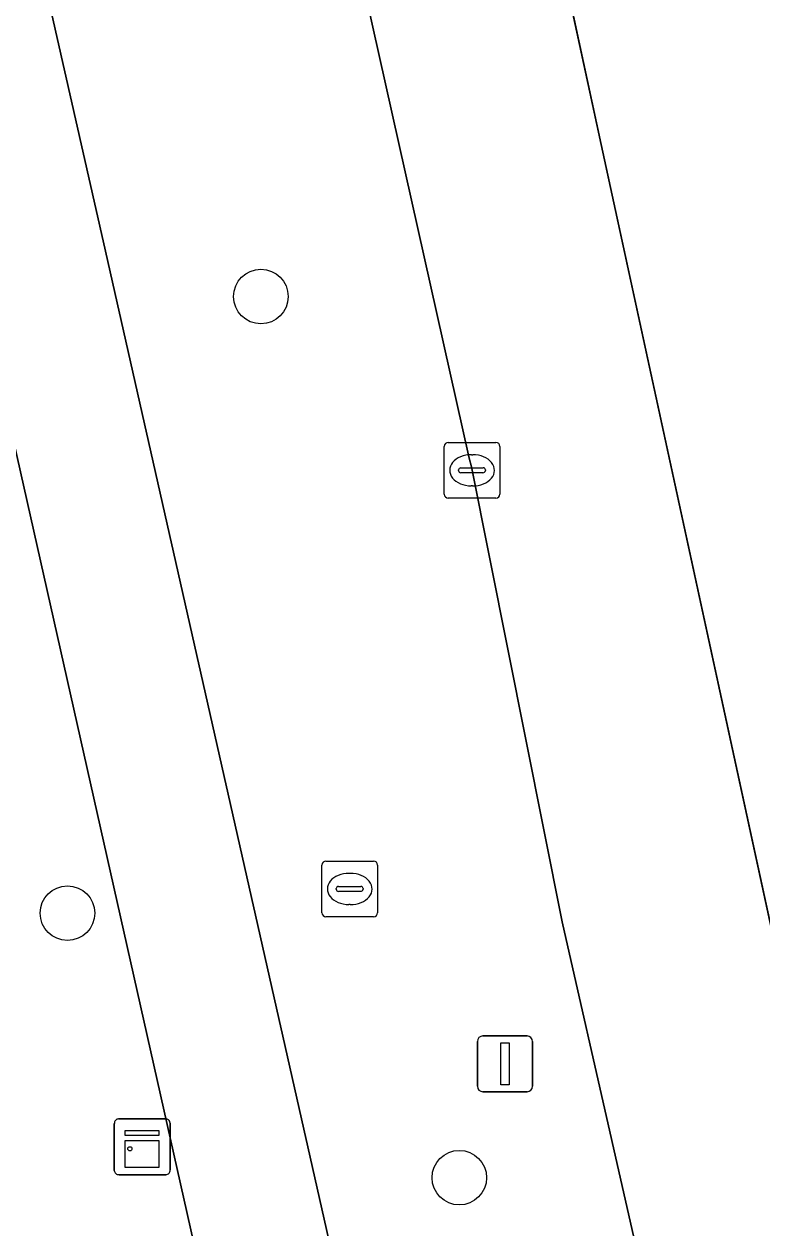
# Model space of a CAD drawing. Extents: x 161772 to 163126, y 383092 to 383917.
# Drawn here: x 163087.64 to 163100.87, y 383661.77 to 383683.35 of the extents above; entities that cross this region are included whole.
import ezdxf

# ---------------------------------------------------------------- set-up
doc = ezdxf.new("R2010")
doc.units = 0
for name, color, linetype in [('IMGEO_Berm_groen', 7, 'Continuous'), ('IMGEO_Boom', 7, 'Continuous'), ('IMGEO_Fietspad_gesloten', 7, 'Continuous'), ('IMGEO_Kast', 7, 'Continuous'), ('IMGEO_Kolk', 7, 'Continuous'), ('IMGEO_Rijbaan_regionaal_gesloten', 7, 'Continuous'), ('IMGEO_Rioolput', 7, 'Continuous'), ('IMGEO_Verkeersbordpaal', 7, 'Continuous'), ('IMGEO_Voetpad_open', 7, 'Continuous')]:
    doc.layers.add(name, color=color, linetype=linetype)

msp = doc.modelspace()

# ---------------------------------------------------------------- linework, layer by layer
at = {"layer": 'IMGEO_Berm_groen'}
for points in [[(163083.798, 383702.842), (163085.126, 383696.806), (163089.102, 383679.275), (163093.432, 383660.131), (163094.058, 383656.801)], [(163099.912, 383654.024), (163099.545, 383656.986), (163099.068, 383659.42), (163097.292, 383667.254), (163095.661, 383675.411), (163095.624, 383675.566), (163091.83, 383692.545)]]:
    msp.add_lwpolyline(points, dxfattribs=at)
at = {"layer": 'IMGEO_Boom'}
for centre in [(163091.889, 383678.463), (163088.421, 383667.412), (163095.445, 383662.671)]:
    msp.add_circle(centre, 0.489, dxfattribs=at)
at = {"layer": 'IMGEO_Fietspad_gesloten'}
msp.add_lwpolyline([(163083.63, 383703.586), (163080.708, 383705.533), (163080.735, 383705.414), (163081.953, 383700.113), (163082.427, 383698.051), (163082.538, 383697.507), (163086.855, 383678.511), (163091.045, 383659.901), (163091.086, 383659.624), (163093.432, 383660.131), (163089.102, 383679.275), (163085.126, 383696.806), (163083.798, 383702.842)], close=True, dxfattribs=at)
at = {"layer": 'IMGEO_Kast'}
for p, q in [((163089.336, 383663.725), (163090.177, 383663.725)), ((163090.177, 383663.725), (163089.336, 383663.725)), ((163089.261, 383662.8), (163089.261, 383663.641)), ((163089.261, 383663.641), (163089.261, 383662.8)), ((163090.261, 383663.65), (163090.261, 383662.809)), ((163090.261, 383662.809), (163090.261, 383663.65)), ((163090.186, 383662.725), (163089.345, 383662.725)), ((163089.345, 383662.725), (163090.186, 383662.725))]:
    msp.add_line(p, q, dxfattribs=at)
for points in [[(163089.456, 383663.515), (163090.056, 383663.515), (163090.056, 383663.43), (163089.456, 383663.43), (163089.456, 383663.515)], [(163089.456, 383663.34), (163090.056, 383663.34), (163090.056, 383662.851), (163089.456, 383662.851), (163089.456, 383663.34)]]:
    msp.add_lwpolyline(points, dxfattribs=at)
msp.add_circle((163089.54, 383663.189), 0.0377, dxfattribs=at)
for centre, start, end in [((163089.339, 383663.647), 92.4484, 184.2845), ((163089.339, 383663.647), 92.4484, 184.2845), ((163090.183, 383663.647), 2.4484, 94.2845), ((163090.183, 383663.647), 2.4484, 94.2845), ((163089.339, 383662.803), 182.4484, 274.2845), ((163089.339, 383662.803), 182.4484, 274.2845), ((163090.183, 383662.803), 272.4484, 4.2845), ((163090.183, 383662.803), 272.4484, 4.2845)]:
    msp.add_arc(centre, 0.0779, start, end, dxfattribs=at)
at = {"layer": 'IMGEO_Kolk'}
for p, q in [((163095.248, 383675.849), (163096.1, 383675.849)), ((163095.173, 383674.923), (163095.173, 383675.775)), ((163095.661, 383675.629), (163095.686, 383675.629)), ((163096.174, 383675.775), (163096.174, 383674.923)), ((163095.432, 383675.343), (163095.432, 383675.355)), ((163095.475, 383675.392), (163095.873, 383675.392)), ((163095.916, 383675.355), (163095.916, 383675.343)), ((163095.87, 383675.306), (163095.472, 383675.306)), ((163095.684, 383675.069), (163095.659, 383675.069)), ((163096.1, 383674.849), (163095.248, 383674.849))]:
    msp.add_line(p, q, dxfattribs=at)
for points in [[(163095.248, 383675.849), (163096.1, 383675.849)], [(163095.173, 383674.923), (163095.173, 383675.775)], [(163096.174, 383675.775), (163096.174, 383674.923)], [(163096.1, 383674.849), (163095.248, 383674.849)]]:
    msp.add_lwpolyline(points, dxfattribs=at)
for centre, radius, start, end in [((163095.25, 383675.773), 0.0765, 91.552, 178.448), ((163095.25, 383675.773), 0.0765, 91.552, 178.448), ((163096.098, 383675.773), 0.0765, 1.552, 88.448), ((163096.098, 383675.773), 0.0765, 1.552, 88.448), ((163095.472, 383675.352), 0.0403, 85.8775, 175.7526), ((163095.877, 383675.354), 0.0386, 1.7309, 96.639), ((163095.469, 383675.342), 0.0366, 178.938, 274.7102), ((163095.873, 383675.349), 0.043, 264.8664, 352.4533), ((163095.25, 383674.925), 0.0765, 181.552, 268.448), ((163095.25, 383674.925), 0.0765, 181.552, 268.448), ((163096.098, 383674.925), 0.0765, 271.552, 358.448), ((163096.098, 383674.925), 0.0765, 271.552, 358.448)]:
    msp.add_arc(centre, radius, start, end, dxfattribs=at)
for centre, major_axis, ratio, start_param, end_param in [((163095.66, 383675.349), (-0.387, 0.002), 0.722429, 4.712389, 7.853982), ((163095.685, 383675.349), (-0.39, 0.002), 0.717154, 1.570796, 4.712389)]:
    msp.add_ellipse(centre, major_axis=major_axis, ratio=ratio, start_param=start_param, end_param=end_param, dxfattribs=at)
at = {"layer": 'IMGEO_Rijbaan_regionaal_gesloten'}
for points in [[(163088.277, 383725.257), (163091.178, 383713.293), (163094.473, 383697.408), (163097.991, 383681.188), (163103.621, 383655.234), (163104.427, 383650.906), (163104.416, 383650.83), (163108.607, 383648.077), (163107.513, 383652.796), (163103.558, 383672.69), (163099.604, 383690.323), (163092.524, 383720.917), (163086.428, 383749.788), (163079.886, 383779.448), (163076.462, 383794.331), (163073.852, 383803.761), (163065.468, 383830.358), (163056.906, 383854.555), (163050.7, 383871.257), (163039.277, 383898.648), (163036.068, 383906.193), (163034.642, 383909.366)], [(163104.416, 383650.83), (163104.427, 383650.906), (163103.621, 383655.234), (163097.991, 383681.188), (163094.473, 383697.408), (163091.178, 383713.293), (163088.277, 383725.257)], [(163091.057, 383695.938), (163091.83, 383692.545), (163095.624, 383675.566), (163095.661, 383675.411), (163097.292, 383667.254), (163099.068, 383659.42), (163099.545, 383656.986), (163099.912, 383654.024), (163103.663, 383650.782)]]:
    msp.add_lwpolyline(points, dxfattribs=at)
at = {"layer": 'IMGEO_Rioolput'}
for p, q in [((163092.98, 383667.42), (163092.98, 383668.272)), ((163093.055, 383668.346), (163093.907, 383668.346)), ((163093.981, 383668.272), (163093.981, 383667.42)), ((163093.468, 383668.126), (163093.493, 383668.126)), ((163093.239, 383667.84), (163093.239, 383667.852)), ((163093.677, 383667.803), (163093.279, 383667.803)), ((163093.282, 383667.889), (163093.68, 383667.889)), ((163093.723, 383667.852), (163093.723, 383667.84)), ((163093.491, 383667.566), (163093.466, 383667.566)), ((163093.907, 383667.346), (163093.055, 383667.346))]:
    msp.add_line(p, q, dxfattribs=at)
for points in [[(163092.98, 383667.42), (163092.98, 383668.272)], [(163093.055, 383668.346), (163093.907, 383668.346)], [(163093.981, 383668.272), (163093.981, 383667.42)], [(163093.907, 383667.346), (163093.055, 383667.346)]]:
    msp.add_lwpolyline(points, dxfattribs=at)
for centre, radius, start, end in [((163093.057, 383668.27), 0.0765, 91.552, 178.448), ((163093.057, 383668.27), 0.0765, 91.552, 178.448), ((163093.905, 383668.27), 0.0765, 1.552, 88.448), ((163093.905, 383668.27), 0.0765, 1.552, 88.448), ((163093.279, 383667.849), 0.0403, 85.8775, 175.7526), ((163093.276, 383667.839), 0.0366, 178.938, 274.7102), ((163093.68, 383667.846), 0.043, 264.8664, 352.4533), ((163093.684, 383667.851), 0.0386, 1.7309, 96.639), ((163093.057, 383667.422), 0.0765, 181.552, 268.448), ((163093.057, 383667.422), 0.0765, 181.552, 268.448), ((163093.905, 383667.422), 0.0765, 271.552, 358.448), ((163093.905, 383667.422), 0.0765, 271.552, 358.448)]:
    msp.add_arc(centre, radius, start, end, dxfattribs=at)
for centre, major_axis, ratio, start_param, end_param in [((163093.467, 383667.846), (-0.387, 0.002), 0.722429, 4.712389, 7.853982), ((163093.492, 383667.846), (-0.39, 0.002), 0.717154, 1.570796, 4.712389)]:
    msp.add_ellipse(centre, major_axis=major_axis, ratio=ratio, start_param=start_param, end_param=end_param, dxfattribs=at)
at = {"layer": 'IMGEO_Verkeersbordpaal'}
for p, q in [((163095.869, 383665.211), (163096.659, 383665.211)), ((163096.659, 383665.211), (163095.869, 383665.211)), ((163095.769, 383664.311), (163095.769, 383665.111)), ((163095.769, 383665.111), (163095.769, 383664.311)), ((163096.759, 383665.111), (163096.759, 383664.311)), ((163096.759, 383664.311), (163096.759, 383665.111)), ((163096.659, 383664.211), (163095.869, 383664.211)), ((163095.869, 383664.211), (163096.659, 383664.211))]:
    msp.add_line(p, q, dxfattribs=at)
msp.add_lwpolyline([(163096.189, 383665.086), (163096.339, 383665.086), (163096.339, 383664.336), (163096.189, 383664.336), (163096.189, 383665.086)], dxfattribs=at)
for centre, start, end in [((163095.869, 383665.111), 90, 180), ((163095.869, 383665.111), 90, 180), ((163096.659, 383665.111), 0, 90), ((163096.659, 383665.111), 360, 90), ((163095.869, 383664.311), 180, 270), ((163095.869, 383664.311), 180, 270), ((163096.659, 383664.311), 270, 0), ((163096.659, 383664.311), 270, 0)]:
    msp.add_arc(centre, 0.1, start, end, dxfattribs=at)
at = {"layer": 'IMGEO_Voetpad_open'}
msp.add_lwpolyline([(163091.086, 383659.624), (163091.045, 383659.901), (163086.855, 383678.511), (163082.538, 383697.507), (163082.427, 383698.051), (163081.953, 383700.113), (163078.539, 383699.313), (163083.4, 383677.745), (163084.811, 383671.462), (163084.98, 383670.696), (163085.584, 383668.031), (163085.768, 383667.184), (163086.363, 383664.494), (163086.55, 383663.671), (163087.176, 383661.007), (163087.329, 383660.249), (163087.356, 383652.363)], dxfattribs=at)

doc.saveas('drawing.dxf')
